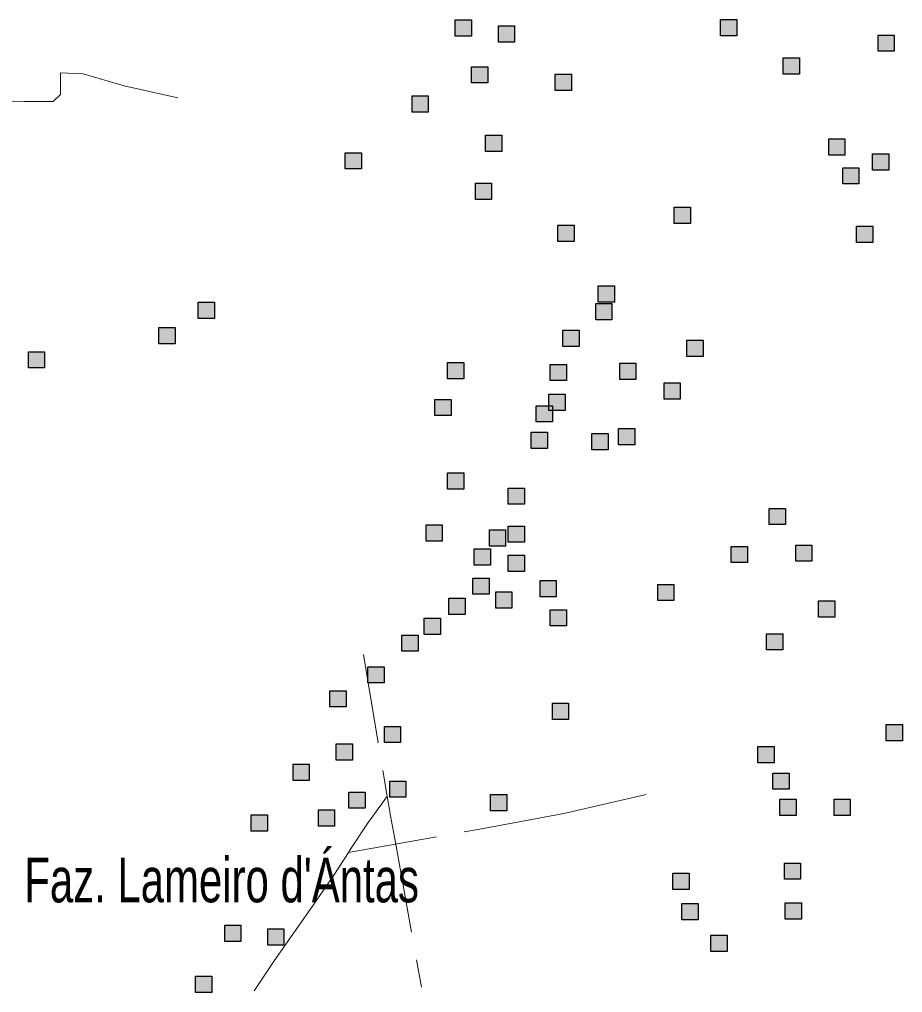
# Model space of a CAD drawing. Extents: x 445.4 to 500, y 8728.7 to 8784.
# Drawn here: x 476.005 to 479.161, y 8728.705 to 8732.183 of the extents above; entities that cross this region are included whole.
import ezdxf

# ---------------------------------------------------------------- set-up
doc = ezdxf.new("R2010")
doc.units = 0
doc.header["$LTSCALE"] = 0.064
doc.linetypes.add('DOT_DASHED', pattern=[7.7, 5, -1.2, 0.3, -1.2])
doc.layers.add('2', color=7, linetype='Continuous', lineweight=25)
doc.layers.add('22', color=7, linetype='DOT_DASHED', lineweight=13)
doc.layers.add('61', color=7, linetype='Continuous')

msp = doc.modelspace()

# ---------------------------------------------------------------- hatches: boundary and pattern name
at = {"layer": '2'}
for points in [[(477.5625, 8732.1814), (477.6205, 8732.1814), (477.6205, 8732.1234), (477.5625, 8732.1234)], [(478.511, 8732.1827), (478.569, 8732.1827), (478.569, 8732.1247), (478.511, 8732.1247)], [(477.7169, 8732.1598), (477.7749, 8732.1598), (477.7749, 8732.1018), (477.7169, 8732.1018)], [(479.0738, 8732.1271), (479.1318, 8732.1271), (479.1318, 8732.0691), (479.0738, 8732.0691)], [(478.7345, 8732.0456), (478.7925, 8732.0456), (478.7925, 8731.9876), (478.7345, 8731.9876)], [(477.6213, 8732.0139), (477.6793, 8732.0139), (477.6793, 8731.9559), (477.6213, 8731.9559)], [(477.92, 8731.9867), (477.978, 8731.9867), (477.978, 8731.9287), (477.92, 8731.9287)], [(477.4086, 8731.9098), (477.4666, 8731.9098), (477.4666, 8731.8518), (477.4086, 8731.8518)], [(477.6711, 8731.7694), (477.7291, 8731.7694), (477.7291, 8731.7114), (477.6711, 8731.7114)], [(478.8974, 8731.7558), (478.9554, 8731.7558), (478.9554, 8731.6978), (478.8974, 8731.6978)], [(477.1694, 8731.7063), (477.2274, 8731.7063), (477.2274, 8731.6483), (477.1694, 8731.6483)], [(479.054, 8731.7024), (479.112, 8731.7024), (479.112, 8731.6444), (479.054, 8731.6444)], [(478.9476, 8731.6528), (479.0056, 8731.6528), (479.0056, 8731.5948), (478.9476, 8731.5948)], [(477.6349, 8731.5974), (477.6929, 8731.5974), (477.6929, 8731.5394), (477.6349, 8731.5394)], [(478.3453, 8731.5114), (478.4033, 8731.5114), (478.4033, 8731.4534), (478.3453, 8731.4534)], [(477.9293, 8731.4471), (477.9873, 8731.4471), (477.9873, 8731.3891), (477.9293, 8731.3891)], [(478.9969, 8731.4435), (479.0549, 8731.4435), (479.0549, 8731.3855), (478.9969, 8731.3855)], [(478.0738, 8731.2307), (478.1318, 8731.2307), (478.1318, 8731.1727), (478.0738, 8731.1727)], [(476.6439, 8731.1718), (476.7019, 8731.1718), (476.7019, 8731.1138), (476.6439, 8731.1138)], [(478.0648, 8731.1673), (478.1228, 8731.1673), (478.1228, 8731.1093), (478.0648, 8731.1093)], [(476.5036, 8731.0813), (476.5616, 8731.0813), (476.5616, 8731.0233), (476.5036, 8731.0233)], [(477.9471, 8731.0722), (478.0051, 8731.0722), (478.0051, 8731.0142), (477.9471, 8731.0142)], [(478.3906, 8731.036), (478.4486, 8731.036), (478.4486, 8730.978), (478.3906, 8730.978)], [(476.0375, 8730.9952), (476.0955, 8730.9952), (476.0955, 8730.9372), (476.0375, 8730.9372)], [(477.5353, 8730.9563), (477.5933, 8730.9563), (477.5933, 8730.8983), (477.5353, 8730.8983)], [(477.9019, 8730.95), (477.9599, 8730.95), (477.9599, 8730.892), (477.9019, 8730.892)], [(478.1507, 8730.9545), (478.2087, 8730.9545), (478.2087, 8730.8965), (478.1507, 8730.8965)], [(478.3091, 8730.8838), (478.3671, 8730.8838), (478.3671, 8730.8258), (478.3091, 8730.8258)], [(477.4901, 8730.825), (477.5481, 8730.825), (477.5481, 8730.767), (477.4901, 8730.767)], [(477.8973, 8730.8431), (477.9553, 8730.8431), (477.9553, 8730.7851), (477.8973, 8730.7851)], [(477.8521, 8730.8023), (477.9101, 8730.8023), (477.9101, 8730.7443), (477.8521, 8730.7443)], [(478.1462, 8730.7208), (478.2042, 8730.7208), (478.2042, 8730.6628), (478.1462, 8730.6628)], [(477.834, 8730.7073), (477.892, 8730.7073), (477.892, 8730.6493), (477.834, 8730.6493)], [(478.0512, 8730.7027), (478.1092, 8730.7027), (478.1092, 8730.6447), (478.0512, 8730.6447)], [(477.5353, 8730.5624), (477.5933, 8730.5624), (477.5933, 8730.5044), (477.5353, 8730.5044)], [(477.7525, 8730.508), (477.8105, 8730.508), (477.8105, 8730.45), (477.7525, 8730.45)], [(478.6847, 8730.4356), (478.7427, 8730.4356), (478.7427, 8730.3776), (478.6847, 8730.3776)], [(477.4584, 8730.3768), (477.5164, 8730.3768), (477.5164, 8730.3188), (477.4584, 8730.3188)], [(477.7525, 8730.3722), (477.8105, 8730.3722), (477.8105, 8730.3142), (477.7525, 8730.3142)], [(477.6847, 8730.3586), (477.7427, 8730.3586), (477.7427, 8730.3006), (477.6847, 8730.3006)], [(478.5489, 8730.2998), (478.6069, 8730.2998), (478.6069, 8730.2418), (478.5489, 8730.2418)], [(478.7797, 8730.3043), (478.8377, 8730.3043), (478.8377, 8730.2463), (478.7797, 8730.2463)], [(477.6304, 8730.2907), (477.6884, 8730.2907), (477.6884, 8730.2327), (477.6304, 8730.2327)], [(477.7525, 8730.2681), (477.8105, 8730.2681), (477.8105, 8730.2101), (477.7525, 8730.2101)], [(477.6258, 8730.1866), (477.6838, 8730.1866), (477.6838, 8730.1286), (477.6258, 8730.1286)], [(477.8657, 8730.1775), (477.9237, 8730.1775), (477.9237, 8730.1195), (477.8657, 8730.1195)], [(478.2865, 8730.164), (478.3445, 8730.164), (478.3445, 8730.106), (478.2865, 8730.106)], [(477.7073, 8730.1368), (477.7653, 8730.1368), (477.7653, 8730.0788), (477.7073, 8730.0788)], [(477.5399, 8730.1142), (477.5979, 8730.1142), (477.5979, 8730.0562), (477.5399, 8730.0562)], [(478.8612, 8730.1051), (478.9192, 8730.1051), (478.9192, 8730.0471), (478.8612, 8730.0471)], [(477.9019, 8730.0734), (477.9599, 8730.0734), (477.9599, 8730.0154), (477.9019, 8730.0154)], [(477.4521, 8730.0432), (477.5101, 8730.0432), (477.5101, 8729.9852), (477.4521, 8729.9852)], [(478.6756, 8729.9874), (478.7336, 8729.9874), (478.7336, 8729.9294), (478.6756, 8729.9294)], [(477.3724, 8729.9829), (477.4304, 8729.9829), (477.4304, 8729.9249), (477.3724, 8729.9249)], [(477.2503, 8729.8697), (477.3083, 8729.8697), (477.3083, 8729.8117), (477.2503, 8729.8117)], [(477.1145, 8729.7837), (477.1725, 8729.7837), (477.1725, 8729.7257), (477.1145, 8729.7257)], [(477.9101, 8729.7394), (477.9681, 8729.7394), (477.9681, 8729.6814), (477.9101, 8729.6814)], [(477.3096, 8729.6562), (477.3676, 8729.6562), (477.3676, 8729.5982), (477.3096, 8729.5982)], [(479.1033, 8729.6631), (479.1613, 8729.6631), (479.1613, 8729.6051), (479.1033, 8729.6051)], [(477.1371, 8729.5935), (477.1951, 8729.5935), (477.1951, 8729.5355), (477.1371, 8729.5355)], [(478.644, 8729.5844), (478.702, 8729.5844), (478.702, 8729.5264), (478.644, 8729.5264)], [(476.9833, 8729.5211), (477.0413, 8729.5211), (477.0413, 8729.4631), (476.9833, 8729.4631)], [(478.6983, 8729.4894), (478.7563, 8729.4894), (478.7563, 8729.4314), (478.6983, 8729.4314)], [(477.3288, 8729.4611), (477.3868, 8729.4611), (477.3868, 8729.4031), (477.3288, 8729.4031)], [(477.1824, 8729.4215), (477.2404, 8729.4215), (477.2404, 8729.3635), (477.1824, 8729.3635)], [(477.6892, 8729.4124), (477.7472, 8729.4124), (477.7472, 8729.3544), (477.6892, 8729.3544)], [(478.7233, 8729.3963), (478.7813, 8729.3963), (478.7813, 8729.3383), (478.7233, 8729.3383)], [(478.9167, 8729.3957), (478.9747, 8729.3957), (478.9747, 8729.3377), (478.9167, 8729.3377)], [(476.834, 8729.34), (476.892, 8729.34), (476.892, 8729.282), (476.834, 8729.282)], [(477.0738, 8729.3581), (477.1318, 8729.3581), (477.1318, 8729.3001), (477.0738, 8729.3001)], [(478.739, 8729.1679), (478.797, 8729.1679), (478.797, 8729.1099), (478.739, 8729.1099)], [(478.3408, 8729.1317), (478.3988, 8729.1317), (478.3988, 8729.0737), (478.3408, 8729.0737)], [(478.3725, 8729.023), (478.4305, 8729.023), (478.4305, 8728.965), (478.3725, 8728.965)], [(478.7419, 8729.0257), (478.7999, 8729.0257), (478.7999, 8728.9677), (478.7419, 8728.9677)], [(476.7389, 8728.9461), (476.7969, 8728.9461), (476.7969, 8728.8881), (476.7389, 8728.8881)], [(476.8928, 8728.9325), (476.9508, 8728.9325), (476.9508, 8728.8745), (476.8928, 8728.8745)], [(478.4765, 8728.9099), (478.5345, 8728.9099), (478.5345, 8728.8519), (478.4765, 8728.8519)], [(476.6348, 8728.7632), (476.6928, 8728.7632), (476.6928, 8728.7052), (476.6348, 8728.7052)]]:
    msp.add_hatch(color=256, dxfattribs=at).paths.add_polyline_path(points)

# ---------------------------------------------------------------- linework, layer by layer
for points in [[(477.5625, 8732.1814), (477.6205, 8732.1814), (477.6205, 8732.1234), (477.5625, 8732.1234)], [(478.511, 8732.1827), (478.569, 8732.1827), (478.569, 8732.1247), (478.511, 8732.1247)], [(477.7169, 8732.1598), (477.7749, 8732.1598), (477.7749, 8732.1018), (477.7169, 8732.1018)], [(479.0738, 8732.1271), (479.1318, 8732.1271), (479.1318, 8732.0691), (479.0738, 8732.0691)], [(478.7345, 8732.0456), (478.7925, 8732.0456), (478.7925, 8731.9876), (478.7345, 8731.9876)], [(477.6213, 8732.0139), (477.6793, 8732.0139), (477.6793, 8731.9559), (477.6213, 8731.9559)], [(477.92, 8731.9867), (477.978, 8731.9867), (477.978, 8731.9287), (477.92, 8731.9287)], [(477.4086, 8731.9098), (477.4666, 8731.9098), (477.4666, 8731.8518), (477.4086, 8731.8518)], [(477.6711, 8731.7694), (477.7291, 8731.7694), (477.7291, 8731.7114), (477.6711, 8731.7114)], [(478.8974, 8731.7558), (478.9554, 8731.7558), (478.9554, 8731.6978), (478.8974, 8731.6978)], [(477.1694, 8731.7063), (477.2274, 8731.7063), (477.2274, 8731.6483), (477.1694, 8731.6483)], [(479.054, 8731.7024), (479.112, 8731.7024), (479.112, 8731.6444), (479.054, 8731.6444)], [(478.9476, 8731.6528), (479.0056, 8731.6528), (479.0056, 8731.5948), (478.9476, 8731.5948)], [(477.6349, 8731.5974), (477.6929, 8731.5974), (477.6929, 8731.5394), (477.6349, 8731.5394)], [(478.3453, 8731.5114), (478.4033, 8731.5114), (478.4033, 8731.4534), (478.3453, 8731.4534)], [(477.9293, 8731.4471), (477.9873, 8731.4471), (477.9873, 8731.3891), (477.9293, 8731.3891)], [(478.9969, 8731.4435), (479.0549, 8731.4435), (479.0549, 8731.3855), (478.9969, 8731.3855)], [(478.0738, 8731.2307), (478.1318, 8731.2307), (478.1318, 8731.1727), (478.0738, 8731.1727)], [(476.6439, 8731.1718), (476.7019, 8731.1718), (476.7019, 8731.1138), (476.6439, 8731.1138)], [(478.0648, 8731.1673), (478.1228, 8731.1673), (478.1228, 8731.1093), (478.0648, 8731.1093)], [(476.5036, 8731.0813), (476.5616, 8731.0813), (476.5616, 8731.0233), (476.5036, 8731.0233)], [(477.9471, 8731.0722), (478.0051, 8731.0722), (478.0051, 8731.0142), (477.9471, 8731.0142)], [(478.3906, 8731.036), (478.4486, 8731.036), (478.4486, 8730.978), (478.3906, 8730.978)], [(476.0375, 8730.9952), (476.0955, 8730.9952), (476.0955, 8730.9372), (476.0375, 8730.9372)], [(477.5353, 8730.9563), (477.5933, 8730.9563), (477.5933, 8730.8983), (477.5353, 8730.8983)], [(477.9019, 8730.95), (477.9599, 8730.95), (477.9599, 8730.892), (477.9019, 8730.892)], [(478.1507, 8730.9545), (478.2087, 8730.9545), (478.2087, 8730.8965), (478.1507, 8730.8965)], [(478.3091, 8730.8838), (478.3671, 8730.8838), (478.3671, 8730.8258), (478.3091, 8730.8258)], [(477.4901, 8730.825), (477.5481, 8730.825), (477.5481, 8730.767), (477.4901, 8730.767)], [(477.8973, 8730.8431), (477.9553, 8730.8431), (477.9553, 8730.7851), (477.8973, 8730.7851)], [(477.8521, 8730.8023), (477.9101, 8730.8023), (477.9101, 8730.7443), (477.8521, 8730.7443)], [(478.1462, 8730.7208), (478.2042, 8730.7208), (478.2042, 8730.6628), (478.1462, 8730.6628)], [(477.834, 8730.7073), (477.892, 8730.7073), (477.892, 8730.6493), (477.834, 8730.6493)], [(478.0512, 8730.7027), (478.1092, 8730.7027), (478.1092, 8730.6447), (478.0512, 8730.6447)], [(477.5353, 8730.5624), (477.5933, 8730.5624), (477.5933, 8730.5044), (477.5353, 8730.5044)], [(477.7525, 8730.508), (477.8105, 8730.508), (477.8105, 8730.45), (477.7525, 8730.45)], [(478.6847, 8730.4356), (478.7427, 8730.4356), (478.7427, 8730.3776), (478.6847, 8730.3776)], [(477.4584, 8730.3768), (477.5164, 8730.3768), (477.5164, 8730.3188), (477.4584, 8730.3188)], [(477.7525, 8730.3722), (477.8105, 8730.3722), (477.8105, 8730.3142), (477.7525, 8730.3142)], [(477.6847, 8730.3586), (477.7427, 8730.3586), (477.7427, 8730.3006), (477.6847, 8730.3006)], [(478.5489, 8730.2998), (478.6069, 8730.2998), (478.6069, 8730.2418), (478.5489, 8730.2418)], [(478.7797, 8730.3043), (478.8377, 8730.3043), (478.8377, 8730.2463), (478.7797, 8730.2463)], [(477.6304, 8730.2907), (477.6884, 8730.2907), (477.6884, 8730.2327), (477.6304, 8730.2327)], [(477.7525, 8730.2681), (477.8105, 8730.2681), (477.8105, 8730.2101), (477.7525, 8730.2101)], [(477.6258, 8730.1866), (477.6838, 8730.1866), (477.6838, 8730.1286), (477.6258, 8730.1286)], [(477.8657, 8730.1775), (477.9237, 8730.1775), (477.9237, 8730.1195), (477.8657, 8730.1195)], [(478.2865, 8730.164), (478.3445, 8730.164), (478.3445, 8730.106), (478.2865, 8730.106)], [(477.7073, 8730.1368), (477.7653, 8730.1368), (477.7653, 8730.0788), (477.7073, 8730.0788)], [(477.5399, 8730.1142), (477.5979, 8730.1142), (477.5979, 8730.0562), (477.5399, 8730.0562)], [(478.8612, 8730.1051), (478.9192, 8730.1051), (478.9192, 8730.0471), (478.8612, 8730.0471)], [(477.9019, 8730.0734), (477.9599, 8730.0734), (477.9599, 8730.0154), (477.9019, 8730.0154)], [(477.4521, 8730.0432), (477.5101, 8730.0432), (477.5101, 8729.9852), (477.4521, 8729.9852)], [(478.6756, 8729.9874), (478.7336, 8729.9874), (478.7336, 8729.9294), (478.6756, 8729.9294)], [(477.3724, 8729.9829), (477.4304, 8729.9829), (477.4304, 8729.9249), (477.3724, 8729.9249)], [(477.2503, 8729.8697), (477.3083, 8729.8697), (477.3083, 8729.8117), (477.2503, 8729.8117)], [(477.1145, 8729.7837), (477.1725, 8729.7837), (477.1725, 8729.7257), (477.1145, 8729.7257)], [(477.9101, 8729.7394), (477.9681, 8729.7394), (477.9681, 8729.6814), (477.9101, 8729.6814)], [(477.3096, 8729.6562), (477.3676, 8729.6562), (477.3676, 8729.5982), (477.3096, 8729.5982)], [(479.1033, 8729.6631), (479.1613, 8729.6631), (479.1613, 8729.6051), (479.1033, 8729.6051)], [(477.1371, 8729.5935), (477.1951, 8729.5935), (477.1951, 8729.5355), (477.1371, 8729.5355)], [(478.644, 8729.5844), (478.702, 8729.5844), (478.702, 8729.5264), (478.644, 8729.5264)], [(476.9833, 8729.5211), (477.0413, 8729.5211), (477.0413, 8729.4631), (476.9833, 8729.4631)], [(478.6983, 8729.4894), (478.7563, 8729.4894), (478.7563, 8729.4314), (478.6983, 8729.4314)], [(477.3288, 8729.4611), (477.3868, 8729.4611), (477.3868, 8729.4031), (477.3288, 8729.4031)], [(477.1824, 8729.4215), (477.2404, 8729.4215), (477.2404, 8729.3635), (477.1824, 8729.3635)], [(477.6892, 8729.4124), (477.7472, 8729.4124), (477.7472, 8729.3544), (477.6892, 8729.3544)], [(478.7233, 8729.3963), (478.7813, 8729.3963), (478.7813, 8729.3383), (478.7233, 8729.3383)], [(478.9167, 8729.3957), (478.9747, 8729.3957), (478.9747, 8729.3377), (478.9167, 8729.3377)], [(476.834, 8729.34), (476.892, 8729.34), (476.892, 8729.282), (476.834, 8729.282)], [(477.0738, 8729.3581), (477.1318, 8729.3581), (477.1318, 8729.3001), (477.0738, 8729.3001)], [(478.739, 8729.1679), (478.797, 8729.1679), (478.797, 8729.1099), (478.739, 8729.1099)], [(478.3408, 8729.1317), (478.3988, 8729.1317), (478.3988, 8729.0737), (478.3408, 8729.0737)], [(478.3725, 8729.023), (478.4305, 8729.023), (478.4305, 8728.965), (478.3725, 8728.965)], [(478.7419, 8729.0257), (478.7999, 8729.0257), (478.7999, 8728.9677), (478.7419, 8728.9677)], [(476.7389, 8728.9461), (476.7969, 8728.9461), (476.7969, 8728.8881), (476.7389, 8728.8881)], [(476.8928, 8728.9325), (476.9508, 8728.9325), (476.9508, 8728.8745), (476.8928, 8728.8745)], [(478.4765, 8728.9099), (478.5345, 8728.9099), (478.5345, 8728.8519), (478.4765, 8728.8519)], [(476.6348, 8728.7632), (476.6928, 8728.7632), (476.6928, 8728.7052), (476.6348, 8728.7052)]]:
    msp.add_lwpolyline(points, close=True, dxfattribs=at)
at = {"layer": '22'}
for p, q in [((477.2347, 8729.9132), (477.3198, 8729.407)), ((477.3499, 8729.2359), (477.4447, 8728.7117))]:
    msp.add_line(p, q, dxfattribs=at)
for points in [[(474.1367, 8731.9269), (474.5195, 8731.9494), (474.877, 8731.9752), (475.342, 8731.9924), (475.7899, 8732.0225), (475.8071, 8732.0053), (475.8243, 8731.8935), (476.0224, 8731.8892), (476.1257, 8731.8892), (476.1516, 8731.915), (476.1516, 8731.9924), (476.2334, 8731.9881), (476.3798, 8731.9451), (476.5719, 8731.9031)], [(477.181, 8729.206), (477.6502, 8729.2891), (477.9514, 8729.3455), (478.2456, 8729.4129)], [(477.181, 8729.206), (477.1905, 8729.2206), (477.2488, 8729.3097), (477.3029, 8729.3834), (477.3198, 8729.407)], [(477.3198, 8729.407), (477.3301, 8729.3455), (477.3307, 8729.3424), (477.3499, 8729.2359)], [(476.8445, 8728.7113), (476.9159, 8728.8186), (477.0532, 8729.0133), (477.1309, 8729.1288), (477.181, 8729.206)]]:
    msp.add_lwpolyline(points, dxfattribs=at)

# ---------------------------------------------------------------- texts
at = {"layer": '61', "width": 0.7}
msp.add_text("Faz. Lameiro d'Ántas", height=0.16, dxfattribs=at).set_placement((476.0227, 8729.0277))

doc.saveas('drawing.dxf')
